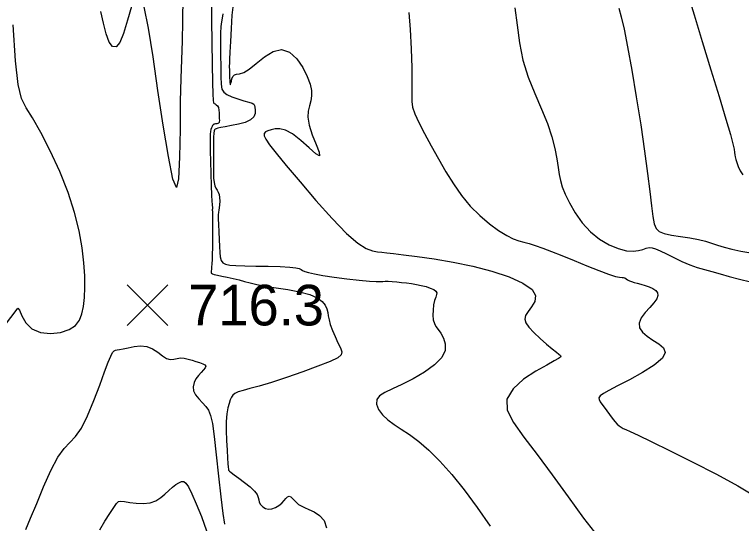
# Model space of a CAD drawing. Extents: x 2566142 to 2571431, y 418755 to 421584.
# Drawn here: x 2569785.4 to 2570054, y 419106 to 419294 of the extents above; entities that cross this region are included whole.
import ezdxf

# ---------------------------------------------------------------- set-up
doc = ezdxf.new("R2010")
doc.units = 0
for name, color, linetype in [('Contour_ADS_Major', 7, 'Continuous'), ('Contour_ADS_Minor', 7, 'Continuous'), ('Contour_ADS_Spot_Elevation', 7, 'Continuous')]:
    doc.layers.add(name, color=color, linetype=linetype)

# ---------------------------------------------------------------- blocks, each defined once
blk = doc.blocks.new('S750')
at = {"layer": 'Contour_ADS_Spot_Elevation'}
for p, q in [((-0.5, 0.498), (0.5, -0.498)), ((-0.498, -0.5), (0.498, 0.5))]:
    blk.add_line(p, q, dxfattribs=at)

msp = doc.modelspace()

# ---------------------------------------------------------------- linework, layer by layer
at = {"layer": 'Contour_ADS_Major'}
for points in [[(2570034, 419302.02), (2570036.49, 419293.85), (2570039.48, 419284.06), (2570042.7, 419273.59), (2570045.74, 419263.63), (2570048.23, 419255.36), (2570049.88, 419249.66), (2570050.82, 419246.17), (2570051.27, 419244.19), (2570051.45, 419243.06), (2570051.58, 419242.19), (2570051.72, 419241.36), (2570051.94, 419240.43), (2570052.28, 419239.29), (2570052.8, 419237.84), (2570053.53, 419236.26), (2570054.49, 419234.74)], [(2569862.42, 419294.26), (2569862.16, 419292.67), (2569861.89, 419291.27), (2569861.65, 419289.56), (2569861.5, 419287.03), (2569861.45, 419283.38), (2569861.5, 419279.05), (2569861.59, 419274.68), (2569861.68, 419270.91), (2569861.79, 419268.22), (2569862.05, 419266.45), (2569862.68, 419265.29), (2569863.87, 419264.43), (2569865.72, 419263.61), (2569867.95, 419262.83), (2569870.18, 419262.13), (2569872.02, 419261.57), (2569873.2, 419261.17), (2569873.82, 419260.82), (2569874.09, 419260.37), (2569874.22, 419259.69), (2569874.35, 419258.69), (2569874.28, 419257.47), (2569873.79, 419256.2), (2569872.62, 419255.04), (2569870.63, 419254.13), (2569868.12, 419253.44), (2569865.52, 419252.93), (2569863.24, 419252.54), (2569861.61, 419252.24), (2569860.55, 419252), (2569859.91, 419251.8), (2569859.54, 419251.61), (2569859.29, 419251.4), (2569859.13, 419250.97), (2569859.02, 419250.13), (2569858.95, 419248.67), (2569858.91, 419246.46), (2569858.87, 419243.74), (2569858.86, 419240.81), (2569858.86, 419238), (2569858.88, 419235.56), (2569858.96, 419233.53), (2569859.12, 419231.91), (2569859.38, 419230.67), (2569859.77, 419229.79), (2569860.23, 419229.1), (2569860.66, 419228.41), (2569860.99, 419227.54), (2569861.16, 419226.37), (2569861.2, 419225.03), (2569861.13, 419223.69), (2569861.01, 419222.55), (2569860.87, 419221.73), (2569860.74, 419220.98), (2569860.65, 419220.03), (2569860.63, 419218.55), (2569860.7, 419216.36), (2569860.83, 419213.69), (2569860.97, 419210.87), (2569861.1, 419208.25), (2569861.2, 419206.09), (2569861.36, 419204.41), (2569861.69, 419203.16), (2569862.3, 419202.28), (2569863.32, 419201.71), (2569864.91, 419201.39), (2569867.22, 419201.23), (2569870.44, 419201.14), (2569874.58, 419201.07)], [(2569874.58, 419201.07), (2569879.17, 419200.98), (2569883.54, 419200.86), (2569887.09, 419200.69), (2569889.35, 419200.46), (2569890.58, 419200.18), (2569891.26, 419199.84), (2569891.81, 419199.47), (2569892.66, 419199.07), (2569894.06, 419198.63), (2569896.22, 419198.13), (2569899.35, 419197.58), (2569903.51, 419196.96), (2569908.21, 419196.35), (2569912.77, 419195.83), (2569916.53, 419195.47), (2569919.03, 419195.32), (2569920.52, 419195.32), (2569921.48, 419195.4), (2569922.35, 419195.47), (2569923.51, 419195.46), (2569924.95, 419195.38), (2569926.6, 419195.23), (2569928.37, 419195.05), (2569930.19, 419194.85), (2569932.03, 419194.6), (2569933.87, 419194.3), (2569935.68, 419193.92), (2569937.43, 419193.46), (2569939.01, 419192.93), (2569940.28, 419192.37), (2569941.12, 419191.79), (2569941.43, 419191.2), (2569941.35, 419190.51), (2569941.02, 419189.6), (2569940.61, 419188.35), (2569940.26, 419186.7), (2569940.04, 419184.81), (2569939.98, 419182.91), (2569940.12, 419181.22), (2569940.51, 419179.89), (2569941.1, 419178.76), (2569941.89, 419177.62), (2569942.85, 419176.24), (2569943.86, 419174.46), (2569944.57, 419172.3), (2569944.53, 419169.87), (2569943.31, 419167.25), (2569940.62, 419164.53), (2569936.89, 419161.87), (2569932.67, 419159.42), (2569928.55, 419157.34), (2569925.02, 419155.71), (2569922.24, 419154.37), (2569920.29, 419153.12), (2569919.25, 419151.72), (2569919.17, 419150.02), (2569919.92, 419148.11), (2569921.35, 419146.14), (2569923.29, 419144.27), (2569925.62, 419142.56), (2569928.3, 419140.84), (2569931.34, 419138.84), (2569934.75, 419136.31), (2569938.5, 419133.03), (2569942.58, 419128.94), (2569946.95, 419124.05), (2569951.58, 419118.35), (2569956.39, 419111.9), (2569961.2, 419105.03)]]:
    msp.add_lwpolyline(points, dxfattribs=at)
at = {"layer": 'Contour_ADS_Minor'}
for points in [[(2569847.58, 419300.59), (2569847.49, 419291.55), (2569847.32, 419284.08), (2569847.08, 419277.34), (2569846.84, 419270.29), (2569846.65, 419261.86), (2569846.55, 419251.58), (2569846.39, 419241.26), (2569846.01, 419233.29), (2569845.22, 419230.06), (2569843.93, 419233.21), (2569842.24, 419241.54), (2569840.34, 419253.1), (2569838.4, 419265.95), (2569836.57, 419278.28), (2569834.86, 419288.91), (2569833.24, 419296.77)], [(2569828.64, 419296.94), (2569827.16, 419291.89), (2569825.7, 419287), (2569824.27, 419283.65), (2569822.89, 419282.04), (2569821.57, 419282.1), (2569820.36, 419283.73), (2569819.25, 419286.78), (2569818.24, 419290.76), (2569817.3, 419295.14)], [(2569858.21, 419298.82), (2569858.15, 419291.87), (2569858.24, 419283.69), (2569858.41, 419275.61), (2569858.58, 419268.91), (2569858.7, 419264.59), (2569858.81, 419262.3), (2569858.94, 419261.36), (2569859.17, 419261.09), (2569859.53, 419260.92), (2569859.95, 419260.67), (2569860.37, 419260.26), (2569860.71, 419259.61), (2569860.92, 419258.69), (2569861.02, 419257.6), (2569861.05, 419256.51), (2569861.06, 419255.55), (2569861.07, 419254.85), (2569861.06, 419254.38), (2569860.98, 419254.08), (2569860.8, 419253.88), (2569860.49, 419253.74), (2569860.1, 419253.63), (2569859.69, 419253.55), (2569859.33, 419253.49), (2569859.08, 419253.44), (2569858.89, 419253.36), (2569858.74, 419253.23), (2569858.58, 419252.99), (2569858.39, 419252.62), (2569858.18, 419252.12), (2569857.97, 419251.49), (2569857.8, 419250.73), (2569857.69, 419249.81), (2569857.65, 419248.49), (2569857.65, 419246.51), (2569857.7, 419243.6), (2569857.8, 419239.66), (2569857.92, 419235.19), (2569858.05, 419230.84), (2569858.18, 419227.29), (2569858.3, 419225.01), (2569858.4, 419223.8), (2569858.48, 419223.29), (2569858.53, 419223.09), (2569858.56, 419222.91), (2569858.57, 419222.7), (2569858.56, 419222.49), (2569858.54, 419222.31), (2569858.52, 419222.19), (2569858.5, 419222.07), (2569858.48, 419221.92), (2569858.48, 419221.69), (2569858.49, 419221.32), (2569858.51, 419220.68), (2569858.53, 419219.63), (2569858.55, 419218.04), (2569858.56, 419215.84), (2569858.56, 419213.22), (2569858.54, 419210.44), (2569858.51, 419207.78), (2569858.45, 419205.44), (2569858.39, 419203.48), (2569858.31, 419201.89), (2569858.23, 419200.68), (2569858.15, 419199.81), (2569858.09, 419199.24)], [(2569866.19, 419297.71), (2569865.73, 419293.67), (2569865.4, 419288.84), (2569865.15, 419284.03), (2569864.99, 419280.04), (2569864.87, 419277.47), (2569864.8, 419276.1), (2569864.77, 419275.5), (2569864.75, 419275.21), (2569864.75, 419274.88)], [(2569970.24, 419296.43), (2569971.08, 419290.01), (2569971.95, 419283.54), (2569973.23, 419277.12), (2569975.19, 419270.84), (2569977.59, 419264.78), (2569980.07, 419259.03), (2569982.27, 419253.67), (2569983.92, 419248.78), (2569985.06, 419244.42), (2569985.81, 419240.63), (2569986.31, 419237.45), (2569986.69, 419234.87), (2569987.12, 419232.61), (2569987.77, 419230.31), (2569988.83, 419227.64), (2569990.43, 419224.37), (2569992.56, 419220.73), (2569995.17, 419217.06)], [(2570008.74, 419296.31), (2570009.59, 419293.11), (2570010.65, 419288.52), (2570011.94, 419282.05), (2570013.48, 419273.47), (2570015.13, 419263.51), (2570016.75, 419253.19), (2570018.18, 419243.5), (2570019.31, 419235.26), (2570020.16, 419228.56), (2570020.8, 419223.29), (2570021.3, 419219.36), (2570021.77, 419216.65), (2570022.43, 419214.89), (2570023.56, 419213.8), (2570025.42, 419213.1), (2570028.17, 419212.53), (2570031.49, 419212.02), (2570034.96, 419211.5), (2570038.15, 419210.93), (2570040.75, 419210.27), (2570042.97, 419209.54), (2570045.13, 419208.77), (2570047.54, 419208), (2570050.45, 419207.25), (2570053.8, 419206.56), (2570057.45, 419205.95)], [(2569931.09, 419294.66), (2569931.63, 419288.44), (2569931.99, 419281.31), (2569932.18, 419274.3), (2569932.22, 419268.44), (2569932.15, 419264.44), (2569932.14, 419261.81), (2569932.44, 419259.71), (2569933.27, 419257.34), (2569934.78, 419254.06), (2569936.87, 419249.99), (2569939.34, 419245.42), (2569942.01, 419240.64), (2569944.75, 419235.92), (2569947.57, 419231.39), (2569950.57, 419227.11), (2569953.8, 419223.19), (2569957.3, 419219.69), (2569960.86, 419216.68), (2569964.25, 419214.23), (2569967.24, 419212.39), (2569969.65, 419211.17), (2569971.67, 419210.41), (2569973.53, 419209.88), (2569975.5, 419209.36), (2569977.8, 419208.66), (2569980.54, 419207.71), (2569983.81, 419206.49), (2569987.68, 419204.95), (2569992.15, 419203.1), (2569996.83, 419201.15), (2570001.23, 419199.37), (2570004.87, 419198.01), (2570007.39, 419197.24), (2570008.96, 419196.94), (2570009.88, 419196.89), (2570010.45, 419196.85), (2570010.93, 419196.67), (2570011.4, 419196.37), (2570011.94, 419196), (2570012.58, 419195.63), (2570013.38, 419195.32), (2570014.35, 419195.03), (2570015.5, 419194.73), (2570016.84, 419194.37), (2570018.35, 419193.92), (2570019.88, 419193.37), (2570021.28, 419192.72), (2570022.36, 419191.98), (2570022.98, 419191.14), (2570023.09, 419190.15), (2570022.66, 419188.96), (2570021.65, 419187.52), (2570020.11, 419185.79), (2570018.39, 419183.87), (2570016.92, 419181.89), (2570016.14, 419179.98), (2570016.36, 419178.23), (2570017.45, 419176.64), (2570019.17, 419175.16), (2570021.27, 419173.75), (2570023.45, 419172.36), (2570025.16, 419170.87), (2570025.81, 419169.14), (2570024.8, 419167.04), (2570021.78, 419164.5), (2570017.41, 419161.76), (2570012.58, 419159.1), (2570008.22, 419156.83), (2570005.02, 419155.16), (2570002.96, 419154), (2570001.81, 419153.15), (2570001.35, 419152.45), (2570001.37, 419151.74), (2570001.76, 419150.94), (2570002.43, 419150.01), (2570003.29, 419148.9), (2570004.26, 419147.59)], [(2569782.45, 419179.99), (2569785.66, 419184.12), (2569786.57, 419185.53), (2569787.19, 419184.8), (2569788.11, 419182.72), (2569789.58, 419180.12), (2569791.83, 419177.82), (2569794.99, 419176.5), (2569798.68, 419176.14), (2569802.38, 419176.56), (2569805.57, 419177.6), (2569807.88, 419179.1), (2569809.39, 419181.03), (2569810.32, 419183.39), (2569810.88, 419186.18), (2569811.25, 419189.4), (2569811.43, 419193.12), (2569811.37, 419197.39), (2569811.04, 419202.29), (2569810.37, 419207.85), (2569809.26, 419214.07), (2569807.59, 419220.87), (2569805.21, 419228.23), (2569802.11, 419235.99), (2569798.61, 419243.61), (2569795.11, 419250.42), (2569792.04, 419255.78), (2569789.72, 419259.46), (2569788.03, 419262.93), (2569786.79, 419268.08), (2569785.8, 419276.8), (2569784.89, 419290.21)], [(2569864.75, 419274.88), (2569864.75, 419274.41), (2569864.77, 419273.76), (2569864.79, 419272.91), (2569864.81, 419271.86), (2569864.85, 419270.72), (2569864.89, 419269.64), (2569864.95, 419268.77), (2569865.03, 419268.22), (2569865.12, 419268.01), (2569865.23, 419268.14), (2569865.36, 419268.61), (2569865.51, 419269.37), (2569865.73, 419270.27), (2569866.08, 419271.1), (2569866.62, 419271.68), (2569867.41, 419271.9), (2569868.52, 419272.06), (2569870.06, 419272.55), (2569872.11, 419273.76), (2569874.71, 419275.89), (2569877.71, 419278.34), (2569880.9, 419280.33), (2569884.07, 419281.07), (2569887.04, 419280.01), (2569889.69, 419277.57), (2569891.9, 419274.39), (2569893.57, 419271.13), (2569894.62, 419268.3), (2569895.12, 419265.93), (2569895.17, 419263.88), (2569894.87, 419262.03), (2569894.36, 419260.25), (2569893.89, 419258.32), (2569893.75, 419256.02), (2569894.21, 419253.11), (2569895.43, 419249.54), (2569896.9, 419245.93), (2569897.99, 419243.07), (2569898.07, 419241.76), (2569896.69, 419242.5), (2569894.21, 419244.7), (2569891.17, 419247.46), (2569888.13, 419249.89), (2569885.53, 419251.3), (2569883.4, 419251.8), (2569881.66, 419251.73), (2569880.22, 419251.39), (2569879.02, 419251.04), (2569878.14, 419250.62), (2569877.64, 419250.05), (2569877.64, 419249.19), (2569878.22, 419247.9), (2569879.62, 419245.88), (2569882.07, 419242.78), (2569885.79, 419238.24), (2569890.88, 419232.16), (2569896.77, 419225.29), (2569902.74, 419218.6), (2569908.09, 419213.09), (2569912.26, 419209.48), (2569915.36, 419207.51), (2569917.67, 419206.63), (2569919.48, 419206.32), (2569921.09, 419206.14), (2569922.93, 419205.93), (2569925.45, 419205.65), (2569929.11, 419205.22), (2569934.22, 419204.59), (2569940.49, 419203.71), (2569947.47, 419202.54), (2569954.71, 419201.03), (2569961.77, 419199.17), (2569968.13, 419197.03), (2569973.26, 419194.74), (2569976.62, 419192.41), (2569977.91, 419190.13), (2569977.62, 419187.98), (2569976.45, 419186.01), (2569975.12, 419184.29), (2569974.22, 419182.84), (2569973.93, 419181.5), (2569974.32, 419180.1), (2569975.44, 419178.46), (2569977.29, 419176.46), (2569979.59, 419174.29), (2569981.97, 419172.2), (2569984.06, 419170.46), (2569985.59, 419169.24), (2569986.56, 419168.48), (2569987.09, 419168.03), (2569987.26, 419167.73), (2569987.11, 419167.43), (2569986.4, 419166.94), (2569984.81, 419166.03), (2569982.03, 419164.51), (2569978, 419162.21), (2569973.51, 419159.25), (2569969.6, 419155.77), (2569967.32, 419151.94), (2569967.44, 419147.83)], [(2569995.17, 419217.06), (2569998.2, 419213.72), (2570001.57, 419210.99), (2570005.06, 419208.92), (2570008.45, 419207.5), (2570011.48, 419206.72), (2570013.98, 419206.53), (2570015.98, 419206.75), (2570017.56, 419207.19), (2570018.83, 419207.62), (2570019.9, 419207.86), (2570020.96, 419207.83), (2570022.24, 419207.48), (2570023.96, 419206.74), (2570026.27, 419205.6), (2570029.01, 419204.22), (2570031.97, 419202.79), (2570034.91, 419201.51), (2570037.66, 419200.52), (2570040.33, 419199.74), (2570043.09, 419199.01), (2570046.09, 419198.19), (2570049.47, 419197.19), (2570053.23, 419196.16), (2570057.33, 419195.27)], [(2569858.09, 419199.24), (2569858.06, 419198.86), (2569858.1, 419198.61), (2569858.22, 419198.41), (2569858.55, 419198.21), (2569859.22, 419197.99), (2569860.34, 419197.71), (2569861.99, 419197.35), (2569864.02, 419196.92), (2569866.22, 419196.43), (2569868.39, 419195.92), (2569870.41, 419195.39), (2569872.49, 419194.85), (2569874.94, 419194.28), (2569878.06, 419193.69), (2569882.01, 419193.06), (2569886.41, 419192.35), (2569890.74, 419191.52), (2569894.48, 419190.51), (2569897.22, 419189.3), (2569899.05, 419187.96), (2569900.18, 419186.57), (2569900.81, 419185.22), (2569901.14, 419183.95), (2569901.34, 419182.66), (2569901.59, 419181.21), (2569902.05, 419179.45), (2569902.85, 419177.32), (2569903.85, 419175), (2569904.89, 419172.75), (2569905.79, 419170.83), (2569906.32, 419169.4), (2569906.13, 419168.29), (2569904.83, 419167.19), (2569902.02, 419165.85), (2569897.5, 419164.05), (2569891.86, 419161.99), (2569885.87, 419159.92), (2569880.32, 419158.11), (2569875.82, 419156.76), (2569872.37, 419155.81), (2569869.83, 419155.11), (2569868.04, 419154.55), (2569866.84, 419154), (2569866.06, 419153.37), (2569865.55, 419152.59), (2569865.13, 419151.6), (2569864.67, 419150.31), (2569864.22, 419148.64), (2569863.84, 419146.46), (2569863.61, 419143.69), (2569863.58, 419140.3), (2569863.71, 419136.63), (2569863.91, 419133.11), (2569864.11, 419130.15), (2569864.26, 419128.09), (2569864.36, 419126.8), (2569864.43, 419126.09), (2569864.47, 419125.72), (2569864.54, 419125.5), (2569864.78, 419125.25), (2569865.38, 419124.81), (2569866.51, 419124.01), (2569868.27, 419122.74), (2569870.36, 419121.16), (2569872.42, 419119.49), (2569874.05, 419117.93), (2569874.99, 419116.66), (2569875.42, 419115.63), (2569875.61, 419114.74), (2569875.84, 419113.88), (2569876.34, 419112.99), (2569877.1, 419112.17), (2569878.09, 419111.55), (2569879.24, 419111.26), (2569880.51, 419111.39), (2569881.8, 419111.89), (2569883.03, 419112.63), (2569884.12, 419113.51), (2569884.99, 419114.43), (2569885.69, 419115.24), (2569886.29, 419115.81), (2569886.86, 419116.02), (2569887.45, 419115.78), (2569888.09, 419115.2), (2569888.78, 419114.45), (2569889.53, 419113.68), (2569890.36, 419113.03), (2569891.35, 419112.44), (2569892.59, 419111.84), (2569894.18, 419111.15), (2569896.12, 419110.25), (2569898.12, 419108.97), (2569899.78, 419107.06), (2569900.71, 419104.33)], [(2569789.51, 419103.78), (2569791.33, 419107.92), (2569793.58, 419113.41), (2569796.13, 419119.58), (2569798.79, 419125.55), (2569801.35, 419130.45), (2569803.68, 419133.7), (2569805.83, 419135.94), (2569807.93, 419138.12), (2569810.1, 419141.18), (2569812.41, 419145.78), (2569814.73, 419151.35), (2569816.88, 419157.04), (2569818.69, 419161.98), (2569820.03, 419165.53), (2569820.98, 419167.79), (2569821.65, 419169.09), (2569822.18, 419169.74), (2569822.68, 419170.03), (2569823.32, 419170.14), (2569824.22, 419170.22), (2569825.55, 419170.44), (2569827.38, 419170.87), (2569829.58, 419171.34), (2569831.94, 419171.58), (2569834.28, 419171.34), (2569836.42, 419170.46), (2569838.35, 419169.2), (2569840.07, 419167.91), (2569841.6, 419166.96), (2569842.96, 419166.6), (2569844.21, 419166.67), (2569845.44, 419166.93), (2569846.72, 419167.11), (2569848.09, 419167.03), (2569849.54, 419166.72), (2569851.01, 419166.29), (2569852.44, 419165.82), (2569853.78, 419165.4), (2569854.91, 419164.99), (2569855.71, 419164.56), (2569856.05, 419164.06), (2569855.85, 419163.45), (2569855.23, 419162.69), (2569854.35, 419161.78), (2569853.36, 419160.69), (2569852.43, 419159.42), (2569851.71, 419158.01), (2569851.35, 419156.51), (2569851.51, 419154.99), (2569852.26, 419153.48), (2569853.44, 419152.01), (2569854.79, 419150.59), (2569856.06, 419149.23), (2569857.06, 419147.83), (2569857.84, 419145.9), (2569858.51, 419142.85), (2569859.19, 419138.09), (2569859.95, 419131.34), (2569860.76, 419123.51), (2569861.57, 419115.88), (2569862.31, 419109.66), (2569862.94, 419105.76)], [(2569967.44, 419147.83), (2569969.7, 419143.24), (2569973.57, 419137.88), (2569978.53, 419131.48), (2569984.1, 419123.92), (2569989.92, 419115.81), (2569995.67, 419107.94), (2570001.04, 419101.09)], [(2570004.26, 419147.59), (2570005.27, 419146.18), (2570006.27, 419144.82), (2570007.2, 419143.63), (2570008.02, 419142.71), (2570008.78, 419142.04), (2570009.53, 419141.53), (2570010.3, 419141.11), (2570011.26, 419140.67), (2570012.91, 419139.93), (2570015.85, 419138.57), (2570020.66, 419136.28), (2570027.68, 419132.87), (2570036.08, 419128.68), (2570044.75, 419124.21), (2570052.6, 419119.91), (2570058.78, 419116.23)], [(2569816.91, 419103.64), (2569818.79, 419106.79), (2569820.58, 419109.65), (2569822.04, 419111.91), (2569823.05, 419113.35), (2569823.83, 419114.05), (2569824.72, 419114.22), (2569826.03, 419114.06), (2569827.98, 419113.73), (2569830.4, 419113.44), (2569832.98, 419113.34), (2569835.46, 419113.62), (2569837.59, 419114.39), (2569839.4, 419115.53), (2569840.98, 419116.86), (2569842.4, 419118.19), (2569843.75, 419119.36), (2569845, 419120.32), (2569846.12, 419121.02), (2569847.08, 419121.43), (2569847.9, 419121.47), (2569848.69, 419120.92), (2569849.63, 419119.51), (2569850.88, 419116.99), (2569852.53, 419113.21), (2569854.42, 419108.5), (2569856.29, 419103.3)]]:
    msp.add_lwpolyline(points, dxfattribs=at)

# ---------------------------------------------------------------- block references
at = {"layer": 'Contour_ADS_Spot_Elevation', "xscale": 15, "yscale": 15}
msp.add_blockref('S750', (2569834.54, 419186.63), dxfattribs=at)

# ---------------------------------------------------------------- texts
at = {"layer": 'Contour_ADS_Spot_Elevation'}
msp.add_text('716.3', height=15, dxfattribs=at).set_placement((2569849.54, 419179.13))

doc.saveas('drawing.dxf')
